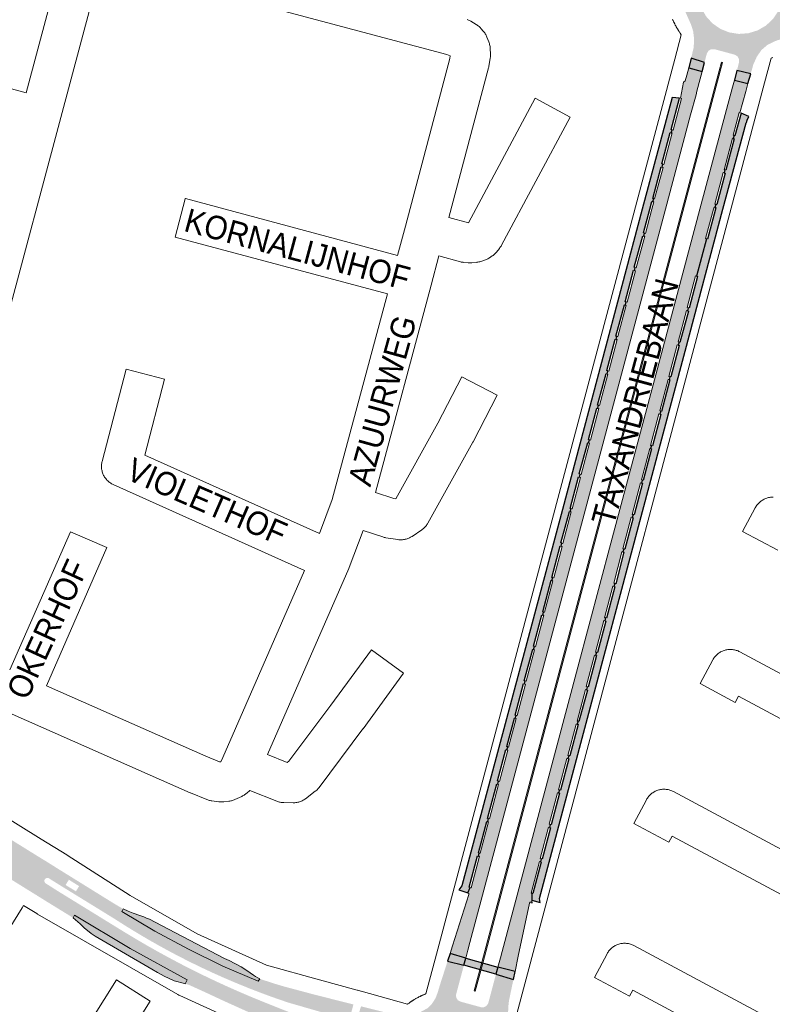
# Paper-space layout 'Layout1' of a CAD drawing. Header units: metres. Extents: x 123097 to 144122, y 392739 to 407589.
# Tile 249 of 510: x 131125 to 131371, y 398240 to 398562. Entities that reach past the tile are written whole.
import ezdxf
from ezdxf.enums import TextEntityAlignment as Align

# ---------------------------------------------------------------- set-up
doc = ezdxf.new("R2010")
doc.units = ezdxf.units.M
doc.header["$MEASUREMENT"] = 0
for name, color, linetype, lineweight in [('gs-anno-wegen algemeen tekst', 7, 'Continuous', 0), ('gs-knt-aanvullende hoofdweg', 7, 'Continuous', 0), ('gs-knt-wegen algemeen', 7, 'Continuous', 0), ('ir-ARC-asfalt-hoofdwegen-te inspecteren', 5, 'Continuous', 0), ('ir-ARC-fietspaden naastliggend- te inspecteren', 1, 'Continuous', 0)]:
    doc.layers.add(name, color=color, linetype=linetype, lineweight=lineweight)
doc.styles.add('Style-Arial', font='arial.ttf')

psp = doc.layouts.get("Layout1")

# ---------------------------------------------------------------- hatches: boundary and pattern name
at = {"layer": 'ir-ARC-asfalt-hoofdwegen-te inspecteren', "linetype": 'Continuous', "lineweight": 13, "extrusion": (0, 0, -1)}
h = psp.add_hatch(color=5, dxfattribs=at)
h.paths.add_polyline_path([(-131363.489, 398544.263), (-131364.344, 398547.341), (-131365.512, 398549.937), (-131367.008, 398552.098), (-131369.004, 398553.809), (-131371.368, 398554.958), (-131372.481, 398555.373), (-131374.641, 398555.806), (-131376.844, 398555.81), (-131378.879, 398555.643), (-131379.85, 398555.473), (-131381.628, 398555.105), (-131383.23, 398559.254), (-131380.763, 398560.026), (-131379.619, 398560.907), (-131378.945, 398562.184), (-131378.866, 398563.626), (-131379.395, 398564.97), (-131380.435, 398565.971), (-131381.798, 398566.447), (-131383.236, 398566.312), (-131385.282, 398565.525), (-131386.407, 398569.138), (-131383.593, 398570.663), (-131381.199, 398572.787), (-131379.35, 398575.398), (-131378.142, 398578.362), (-131376.682, 398581.828), (-131375.926, 398584.691), (-131375.668, 398587.64), (-131375.914, 398590.591), (-131376.505, 398593.008), (-131372.214, 398594.41), (-131371.556, 398592.054), (-131371.479, 398591.449), (-131370.957, 398590.551), (-131370.048, 398590.049), (-131369.01, 398590.084), (-131362.324, 398592.178), (-131361.425, 398592.69), (-131360.903, 398593.584), (-131360.898, 398594.618), (-131361.691, 398597.548), (-131356.824, 398597.951), (-131355.94, 398595.002), (-131354.64, 398592.361), (-131352.774, 398590.085), (-131350.439, 398588.293), (-131347.757, 398587.079), (-131344.836, 398586.504), (-131341.861, 398586.617), (-131339.673, 398587.084), (-131338.111, 398587.472), (-131337.673, 398582.993), (-131339.373, 398582.591), (-131340.472, 398581.942), (-131341.249, 398580.929), (-131341.588, 398579.698), (-131341.442, 398578.43), (-131340.832, 398577.309), (-131339.845, 398576.498), (-131338.627, 398576.116), (-131337.355, 398576.219), (-131336.489, 398576.507), (-131336.025, 398572.218), (-131336.856, 398571.739), (-131338.392, 398570.687), (-131339.691, 398569.354), (-131340.703, 398567.791), (-131344.05, 398560.281), (-131344.682, 398558.201), (-131344.952, 398556.043), (-131344.998, 398555.022), (-131344.801, 398552.691), (-131344.025, 398549.48), (-131348.383, 398548.045), (-131348.501, 398548.498), (-131349.155, 398550.932), (-131349.676, 398551.83), (-131350.571, 398552.355), (-131351.609, 398552.37), (-131358.279, 398550.57), (-131359.168, 398550.029), (-131359.673, 398549.12), (-131359.662, 398548.079), (-131359.064, 398545.684), (-131358.989, 398545.4)])
h.paths.add_polyline_path([(-131359.614, 398557.361), (-131362.752, 398557.589), (-131365.759, 398558.515), (-131368.481, 398560.092), (-131370.78, 398562.239), (-131372.631, 398564.993), (-131373.78, 398568.106), (-131374.161, 398571.402), (-131373.752, 398574.695), (-131372.577, 398577.798), (-131370.702, 398580.536), (-131368.233, 398582.753), (-131365.31, 398584.325), (-131362.099, 398585.161), (-131358.781, 398585.215), (-131355.545, 398584.484), (-131352.572, 398583.009), (-131350.033, 398580.874), (-131348.069, 398578.199), (-131346.793, 398575.136), (-131346.27, 398572.034), (-131346.456, 398568.893), (-131347.341, 398565.875), (-131348.882, 398563.132), (-131350.999, 398560.804), (-131353.584, 398559.011), (-131356.505, 398557.844)], flags=16)
at = {"layer": 'ir-ARC-asfalt-hoofdwegen-te inspecteren', "linetype": 'Continuous', "lineweight": 13}
for points in [[(131334.783, 398514.774), (131334.532, 398513.771), (131334.831, 398513.691), (131332.074, 398503.412), (131331.775, 398503.493), (131331.525, 398502.52), (131331.829, 398502.438), (131331.177, 398500), (131329.076, 398492.145), (131328.772, 398492.226), (131328.535, 398491.269), (131328.852, 398491.183), (131326.079, 398480.889), (131325.762, 398480.975), (131325.525, 398480.002), (131325.839, 398479.918), (131323.087, 398469.624), (131322.772, 398469.709), (131322.513, 398468.733), (131322.821, 398468.65), (131320.072, 398458.369), (131319.763, 398458.451), (131319.515, 398457.468), (131319.826, 398457.385), (131317.078, 398447.098), (131316.767, 398447.181), (131316.52, 398446.221), (131316.832, 398446.137), (131314.083, 398435.839), (131313.771, 398435.922), (131313.527, 398434.933), (131313.844, 398434.847), (131311.081, 398424.57), (131310.764, 398424.655), (131310.505, 398423.664), (131310.811, 398423.582), (131308.079, 398413.299), (131307.773, 398413.38), (131307.514, 398412.394), (131307.826, 398412.31), (131305.085, 398402.045), (131304.773, 398402.128), (131304.525, 398401.143), (131304.838, 398401.06), (131302.093, 398390.743), (131301.781, 398390.826), (131301.517, 398389.872), (131301.813, 398389.793), (131299.093, 398379.504), (131298.797, 398379.582), (131298.53, 398378.613), (131298.838, 398378.531), (131296.102, 398368.233), (131295.794, 398368.315), (131295.524, 398367.341), (131295.836, 398367.257), (131293.095, 398356.978), (131292.782, 398357.062), (131292.53, 398356.085), (131292.844, 398356.001), (131290.088, 398345.695), (131289.774, 398345.779), (131289.538, 398344.818), (131289.85, 398344.735), (131287.095, 398334.431), (131286.783, 398334.515), (131286.531, 398333.562), (131286.836, 398333.48), (131284.35, 398324.163), (131284.045, 398324.244), (131283.793, 398323.272), (131284.101, 398323.189), (131281.361, 398312.908), (131281.052, 398312.99), (131280.777, 398312.004), (131281.078, 398311.923), (131278.093, 398300.666), (131277.791, 398300.746), (131277.517, 398299.781), (131277.824, 398299.699), (131275.077, 398289.42), (131274.771, 398289.502), (131274.526, 398288.523), (131274.831, 398288.441), (131272.076, 398278.136), (131271.772, 398278.218), (131271.061, 398276.541), (131271.361, 398276.299), (131271.401, 398275.915), (131266.772, 398261.529), (131266, 398259.123), (131265.224, 398256.687), (131270.35, 398255.126), (131271.035, 398257.753), (131271.677, 398260.201), (131280.41, 398292.791), (131335.602, 398500), (131343.798, 398530.948), (131345.63, 398537.461), (131345.922, 398538.618), (131347.003, 398542.686), (131347.615, 398545.107), (131343.217, 398546.282), (131342.577, 398543.92), (131342.032, 398542.012), (131341.575, 398541.63), (131340.522, 398536.318), (131340.837, 398536.234), (131338.096, 398525.94), (131337.782, 398526.024), (131337.497, 398525.065), (131337.809, 398524.982), (131335.095, 398514.692)], [(131170.837, 398265.781), (131166.944, 398267.842), (131166.032, 398268.255), (131165.111, 398268.633), (131164.437, 398268.868), (131163.797, 398269.052), (131161.578, 398269.825), (131159.945, 398270.516), (131158.337, 398271.265), (131157.898, 398270.392), (131168.649, 398263.969), (131179.669, 398258.019), (131190.938, 398252.553), (131202.433, 398247.583), (131203.007, 398248.412), (131202.404, 398248.69), (131201.661, 398249.088), (131200.949, 398249.533), (131198.778, 398251.09), (131196.936, 398252.274), (131192.985, 398254.311), (131191.513, 398255.034)]]:
    psp.add_hatch(color=5, dxfattribs=at).paths.add_polyline_path(points, flags=0)
at = {"layer": 'ir-ARC-asfalt-hoofdwegen-te inspecteren', "linetype": 'Continuous', "lineweight": 13, "extrusion": (0, 0, -1)}
for points in [[(-131319.045, 398377.665), (-131318.714, 398377.752), (-131321.402, 398388.049), (-131321.734, 398387.963), (-131322.038, 398388.907), (-131321.725, 398388.99), (-131324.448, 398399.297), (-131324.761, 398399.215), (-131325.036, 398400.177), (-131324.719, 398400.261), (-131327.461, 398410.57), (-131327.778, 398410.486), (-131328.043, 398411.458), (-131327.738, 398411.539), (-131330.481, 398421.832), (-131330.786, 398421.751), (-131331.052, 398422.738), (-131330.744, 398422.82), (-131333.48, 398433.112), (-131333.788, 398433.03), (-131334.059, 398434.011), (-131333.747, 398434.093), (-131336.481, 398444.393), (-131336.793, 398444.31), (-131337.051, 398445.277), (-131336.745, 398445.359), (-131339.505, 398455.643), (-131339.811, 398455.561), (-131340.055, 398456.549), (-131339.745, 398456.632), (-131342.485, 398466.918), (-131342.795, 398466.836), (-131343.057, 398467.812), (-131342.742, 398467.895), (-131345.479, 398478.202), (-131345.794, 398478.119), (-131349.071, 398490.349), (-131348.76, 398490.431), (-131351.298, 398500), (-131351.492, 398500.733), (-131351.802, 398500.651), (-131352.066, 398501.615), (-131351.758, 398501.696), (-131354.491, 398512), (-131354.799, 398511.919), (-131355.06, 398512.885), (-131354.762, 398512.964), (-131357.51, 398523.241), (-131357.808, 398523.161), (-131358.051, 398524.148), (-131357.745, 398524.229), (-131359.729, 398531.623), (-131359.983, 398531.555), (-131361.874, 398538.555), (-131362.587, 398541.099), (-131358.169, 398542.284), (-131357.524, 398539.91), (-131355.587, 398532.658), (-131346.816, 398500), (-131332.445, 398445.888), (-131317.74, 398390.874), (-131306.97, 398350.263), (-131282.193, 398257.274), (-131281.656, 398255.239), (-131280.832, 398252.184), (-131286.466, 398250.762), (-131287.514, 398255.789), (-131291.143, 398273.09), (-131291.399, 398273.423), (-131291.819, 398273.438), (-131292.099, 398273.125), (-131291.901, 398274.05), (-131291.985, 398276.316), (-131291.67, 398276.399), (-131294.41, 398286.71), (-131294.725, 398286.627), (-131294.977, 398287.585), (-131294.665, 398287.667), (-131297.399, 398297.957), (-131297.71, 398297.874), (-131297.971, 398298.84), (-131297.66, 398298.922), (-131300.381, 398309.231), (-131300.692, 398309.149), (-131300.962, 398310.105), (-131300.66, 398310.186), (-131303.417, 398320.469), (-131303.718, 398320.389), (-131304.047, 398321.331), (-131303.738, 398321.413), (-131306.467, 398331.681), (-131306.777, 398331.599), (-131307.043, 398332.579), (-131306.734, 398332.661), (-131309.478, 398342.963), (-131309.786, 398342.881), (-131310.06, 398343.853), (-131309.74, 398343.937), (-131312.44, 398354.222), (-131312.759, 398354.138), (-131313.048, 398355.116), (-131312.735, 398355.199), (-131315.471, 398365.499), (-131315.783, 398365.416), (-131316.034, 398366.364), (-131315.721, 398366.447), (-131318.439, 398376.75), (-131318.753, 398376.668)], [(-131141.989, 398268.282), (-131144.245, 398266.402), (-131145.582, 398265.081), (-131147.878, 398263.142), (-131149.245, 398262.276), (-131167.736, 398251.55), (-131169.624, 398250.48), (-131171.785, 398249.188), (-131174.976, 398247.749), (-131178.363, 398246.867), (-131178.656, 398246.77), (-131179.283, 398248.037), (-131160.694, 398258.259), (-131142.494, 398269.157)]]:
    psp.add_hatch(color=5, dxfattribs=at).paths.add_polyline_path(points, flags=0)
at = {"layer": 'ir-ARC-asfalt-hoofdwegen-te inspecteren', "linetype": 'Continuous', "lineweight": 13}
h = psp.add_hatch(color=5, dxfattribs=at)
h.paths.add_polyline_path([(131157.898, 398270.392, 0.0326061), (131190.925, 398252.559), (131190.938, 398252.553), (131190.951, 398252.547, 0.0108567), (131202.433, 398247.583), (131203.007, 398248.412), (131203.478, 398248.221), (131203.959, 398248.048), (131204.591, 398247.842), (131204.925, 398247.728), (131204.926, 398247.732), (131207.638, 398246.848), (131210.395, 398246.022), (131210.392, 398246.011), (131211.116, 398245.817), (131211.116, 398245.817), (131219.965, 398243.449), (131228.843, 398241.192), (131228.84, 398241.182), (131229.568, 398241), (131229.57, 398241.007), (131231.113, 398240.615), (131233.623, 398239.989), (131232.244, 398234.834), (131229.817, 398235.54), (131212.411, 398240.58, -0.0101648), (131202.935, 398243.953, -0.0535187), (131155.626, 398267.929), (131137.661, 398278.994), (131134.928, 398280.697), (131134.108, 398281.23, 1.0079884), (131133.081, 398279.542), (131133.92, 398279.026), (131136.655, 398277.278), (131157.651, 398264.34, 0.0437059), (131204.852, 398240.565), (131228.554, 398231.115), (131230.932, 398230.149), (131229.379, 398224.628), (131226.981, 398225.616), (131218.95, 398228.969), (131211.684, 398232.064), (131201.105, 398236.687), (131191.142, 398241.19), (131185.068, 398244.022), (131180.064, 398246.301), (131178.656, 398246.77), (131179.283, 398248.037), (131160.694, 398258.259), (131142.494, 398269.157), (131141.989, 398268.282), (131141.382, 398268.649), (131141.401, 398268.681), (131141.082, 398268.877), (131134.191, 398273.119), (131130.346, 398275.508), (131130.359, 398275.528), (131129.723, 398275.926), (131129.709, 398275.904), (131116.193, 398284.302), (131101.155, 398293.584), (131086.618, 398302.599), (131086.619, 398302.599), (131085.981, 398302.995), (131085.981, 398302.994), (131064.399, 398316.378), (131066.768, 398320.593), (131117.041, 398289.469, 0.9117299), (131118.124, 398291.126), (131067.778, 398322.251), (131070.381, 398325.809), (131090.884, 398313.057), (131090.883, 398313.054), (131091.519, 398312.658), (131091.521, 398312.661), (131105.739, 398303.818), (131105.732, 398303.807), (131106.37, 398303.411), (131106.376, 398303.422), (131127.317, 398290.398), (131130.057, 398288.694), (131133.667, 398286.485), (131133.984, 398286.285), (131133.984, 398286.285), (131137.126, 398284.303), (131139.962, 398282.549), (131154.687, 398273.406), (131156.402, 398272.37), (131158.337, 398271.265), (131158.004, 398271.438), (131157.82, 398271.083), (131158.157, 398270.908)])
h.paths.add_polyline_path([(131113.404, 398287.696), (131110.015, 398289.722), (131111.001, 398291.37), (131114.389, 398289.344)], flags=16)
h.paths.add_polyline_path([(131142.911, 398277.008), (131139.524, 398279.05), (131140.598, 398280.768), (131143.954, 398278.679)], flags=16)
h = psp.add_hatch(color=5, dxfattribs=at)
h.paths.add_polyline_path([(131269.768, 398188.515), (131264.345, 398189.74), (131266.373, 398197.517), (131266.372, 398198.549), (131265.847, 398199.439), (131264.945, 398199.94), (131256.449, 398202.087), (131255.346, 398202.034), (131254.442, 398201.4), (131254.017, 398200.381), (131251.952, 398192.853), (131246.489, 398194.197), (131248.871, 398202.53), (131249.307, 398205.207), (131249.229, 398207.919), (131248.64, 398210.567), (131247.614, 398213.49), (131245.938, 398216.096), (131243.704, 398218.243), (131241.033, 398219.813), (131231.745, 398223.643), (131233.158, 398229.291), (131244.774, 398224.605), (131245.748, 398224.468), (131246.662, 398224.833), (131247.273, 398225.604), (131248.266, 398228.11), (131248.327, 398229.076), (131247.909, 398229.948), (131247.119, 398230.506), (131234.523, 398234.165), (131236.104, 398239.384), (131245.95, 398236.896), (131249.006, 398236.314), (131252.115, 398236.442), (131255.113, 398237.272), (131257.844, 398238.762), (131259.328, 398240.262), (131260.467, 398242.038), (131261.21, 398244.013), (131261.884, 398246.317), (131264.401, 398254.145), (131269.733, 398252.789), (131267.172, 398243.212), (131267.22, 398242.233), (131267.735, 398241.399), (131268.589, 398240.917), (131275.335, 398239.084), (131276.323, 398239.096), (131277.183, 398239.582), (131277.703, 398240.422), (131280.218, 398249.882), (131285.924, 398248.161), (131284.479, 398241.263), (131284.278, 398239.475), (131284.192, 398237.677), (131284.235, 398235.357), (131284.414, 398233.043), (131284.685, 398231.186), (131285.112, 398229.359), (131285.71, 398227.572), (131286.479, 398225.851), (131287.416, 398224.191), (131288.558, 398222.665), (131289.775, 398221.551), (131291.16, 398220.656), (131296.827, 398217.734), (131295.488, 398212.399), (131288.2, 398215.265), (131287.201, 398215.403), (131286.273, 398215.006), (131285.685, 398214.186), (131285.46, 398213.426), (131285.494, 398212.499), (131285.949, 398211.691), (131286.723, 398211.18), (131294.539, 398208.908), (131293.074, 398203.762), (131286.585, 398204.843), (131283.954, 398205.009), (131281.338, 398204.689), (131278.825, 398203.894), (131276.5, 398202.652), (131274.465, 398201.055), (131272.915, 398198.985), (131271.957, 398196.582)])
h.paths.add_polyline_path([(131267.794, 398206.984), (131265.325, 398207.013), (131262.901, 398207.483), (131260.968, 398208.203), (131259.164, 398209.203), (131256.931, 398211.083), (131255.155, 398213.399), (131253.918, 398216.042), (131253.278, 398218.89), (131253.3, 398221.832), (131253.94, 398224.703), (131255.169, 398227.376), (131256.932, 398229.731), (131259.051, 398231.536), (131261.497, 398232.866), (131264.165, 398233.662), (131266.939, 398233.891), (131269.876, 398233.51), (131272.757, 398232.448), (131275.323, 398230.762), (131277.442, 398228.54), (131279.003, 398225.896), (131279.927, 398222.968), (131280.164, 398219.906), (131279.703, 398216.871), (131278.567, 398214.018), (131277.051, 398211.741), (131275.097, 398209.826), (131272.789, 398208.357), (131270.228, 398207.396)], flags=16)
at = {"layer": 'ir-ARC-fietspaden naastliggend- te inspecteren', "linetype": 'Continuous', "lineweight": 30}
for points in [[(131295.524, 398367.341), (131295.794, 398368.315), (131295.485, 398368.397), (131298.221, 398378.695), (131298.53, 398378.613), (131298.797, 398379.582), (131298.501, 398379.66), (131301.222, 398389.95), (131301.517, 398389.872), (131301.781, 398390.826), (131301.468, 398390.909), (131304.212, 398401.226), (131304.525, 398401.143), (131304.773, 398402.128), (131304.461, 398402.211), (131307.202, 398412.477), (131307.514, 398412.394), (131307.773, 398413.38), (131307.467, 398413.461), (131310.199, 398423.745), (131310.505, 398423.664), (131310.764, 398424.655), (131310.446, 398424.74), (131313.21, 398435.018), (131313.527, 398434.933), (131313.771, 398435.922), (131313.459, 398436.005), (131316.208, 398446.304), (131316.52, 398446.221), (131316.767, 398447.181), (131316.456, 398447.264), (131319.205, 398457.551), (131319.515, 398457.468), (131319.763, 398458.451), (131319.455, 398458.533), (131322.205, 398468.815), (131322.513, 398468.733), (131322.772, 398469.709), (131322.458, 398469.793), (131325.21, 398480.086), (131325.525, 398480.002), (131325.762, 398480.975), (131325.445, 398481.06), (131328.218, 398491.354), (131328.535, 398491.269), (131328.772, 398492.226), (131328.467, 398492.307), (131330.524, 398500), (131331.22, 398502.601), (131331.525, 398502.52), (131331.775, 398503.493), (131331.477, 398503.573), (131334.233, 398513.851), (131334.532, 398513.771), (131334.783, 398514.774), (131334.471, 398514.856), (131337.184, 398525.147), (131337.497, 398525.065), (131337.782, 398526.024), (131337.468, 398526.108), (131340.208, 398536.401), (131337.865, 398536.601), (131328.049, 398500), (131314.692, 398449.944), (131301.918, 398401.82), (131269.036, 398278.774), (131268.052, 398277.479), (131271.061, 398276.541), (131271.772, 398278.218), (131271.467, 398278.3), (131274.221, 398288.604), (131274.526, 398288.523), (131274.771, 398289.502), (131274.464, 398289.584), (131277.21, 398299.863), (131277.517, 398299.781), (131277.791, 398300.746), (131277.489, 398300.826), (131280.475, 398312.084), (131280.777, 398312.004), (131281.052, 398312.99), (131280.743, 398313.072), (131283.484, 398323.354), (131283.793, 398323.272), (131284.045, 398324.244), (131283.74, 398324.325), (131286.226, 398333.643), (131286.531, 398333.562), (131286.783, 398334.515), (131286.471, 398334.598), (131289.226, 398344.901), (131289.538, 398344.818), (131289.774, 398345.779), (131289.459, 398345.863), (131292.216, 398356.169), (131292.53, 398356.085), (131292.782, 398357.062), (131292.469, 398357.145), (131295.211, 398367.424)], [(131349.071, 398490.349), (131345.794, 398478.119), (131346.109, 398478.035), (131343.372, 398467.728), (131343.057, 398467.812), (131342.795, 398466.836), (131343.105, 398466.753), (131340.366, 398456.466), (131340.055, 398456.549), (131339.811, 398455.561), (131340.116, 398455.479), (131337.356, 398445.194), (131337.051, 398445.277), (131336.793, 398444.31), (131337.105, 398444.227), (131334.37, 398433.928), (131334.059, 398434.011), (131333.788, 398433.03), (131334.096, 398432.948), (131331.361, 398422.656), (131331.052, 398422.738), (131330.786, 398421.751), (131331.091, 398421.67), (131328.348, 398411.376), (131328.043, 398411.458), (131327.778, 398410.486), (131328.096, 398410.401), (131325.354, 398400.092), (131325.036, 398400.177), (131324.761, 398399.215), (131325.073, 398399.132), (131322.351, 398388.824), (131322.038, 398388.907), (131321.734, 398387.963), (131322.065, 398387.876), (131319.376, 398377.578), (131319.045, 398377.665), (131318.753, 398376.668), (131319.066, 398376.585), (131316.347, 398366.281), (131316.034, 398366.364), (131315.783, 398365.416), (131316.096, 398365.333), (131313.361, 398355.033), (131313.048, 398355.116), (131312.759, 398354.138), (131313.079, 398354.054), (131310.38, 398343.769), (131310.06, 398343.853), (131309.786, 398342.881), (131310.095, 398342.799), (131307.351, 398332.496), (131307.043, 398332.579), (131306.777, 398331.599), (131307.086, 398331.517), (131304.357, 398321.248), (131304.047, 398321.331), (131303.718, 398320.389), (131304.019, 398320.308), (131301.263, 398310.024), (131300.962, 398310.105), (131300.692, 398309.149), (131301.003, 398309.067), (131298.281, 398298.758), (131297.971, 398298.84), (131297.71, 398297.874), (131298.022, 398297.791), (131295.289, 398287.502), (131294.977, 398287.585), (131294.725, 398286.627), (131295.039, 398286.543), (131292.3, 398276.232), (131291.985, 398276.316), (131291.901, 398274.05), (131294.701, 398273.298), (131294.417, 398274.661), (131342.112, 398453.615), (131354.414, 398500), (131362.009, 398528.256), (131362.063, 398528.437), (131362.285, 398529.182), (131362.859, 398530.375), (131360.339, 398531.459), (131358.356, 398524.066), (131358.051, 398524.148), (131357.808, 398523.161), (131358.106, 398523.081), (131355.359, 398512.805), (131355.06, 398512.885), (131354.799, 398511.919), (131355.106, 398511.837), (131352.374, 398501.533), (131352.066, 398501.615), (131351.802, 398500.651), (131352.113, 398500.568), (131351.962, 398500), (131349.381, 398490.267)]]:
    psp.add_hatch(color=1, dxfattribs=at).paths.add_polyline_path(points, flags=0)

# ---------------------------------------------------------------- linework, layer by layer
at = {"layer": 'gs-knt-aanvullende hoofdweg', "color": 7, "linetype": 'Continuous', "flags": 128}
for points in [[(131251.335, 398240.085), (131251.406, 398240.14), (131251.582, 398240.273), (131251.664, 398240.334), (131251.841, 398240.464), (131251.919, 398240.52), (131252.098, 398240.648), (131252.152, 398240.687), (131252.333, 398240.814), (131252.442, 398240.888), (131252.624, 398241.011), (131252.679, 398241.048), (131252.863, 398241.17), (131252.95, 398241.227), (131253.088, 398241.316), (131253.135, 398241.346), (131253.215, 398241.397), (131253.402, 398241.514), (131253.491, 398241.569), (131253.679, 398241.683), (131253.719, 398241.707), (131253.908, 398241.82), (131254.04, 398241.897), (131254.231, 398242.006), (131254.286, 398242.037), (131254.479, 398242.145), (131254.557, 398242.188), (131254.75, 398242.293), (131254.858, 398242.351), (131255.053, 398242.453), (131255.121, 398242.488), (131255.146, 398242.501), (131255.317, 398242.588), (131255.399, 398242.629), (131255.597, 398242.727), (131255.679, 398242.767), (131255.877, 398242.862), (131255.987, 398242.914), (131256.188, 398243.006), (131256.257, 398243.037), (131256.458, 398243.127), (131256.528, 398243.158), (131256.73, 398243.246), (131256.841, 398243.293), (131257.045, 398243.378), (131257.132, 398243.414), (131257.193, 398243.439), (131257.3, 398243.488), (131260.739, 398256.408), (131338.637, 398549.106), (131340.766, 398557.108), (131340.464, 398557.571), (131340.398, 398557.665), (131340.341, 398557.748), (131340.224, 398557.921), (131340.191, 398557.971), (131340.076, 398558.144), (131339.994, 398558.269), (131339.882, 398558.445), (131339.849, 398558.497), (131339.52, 398559.016), (131339.278, 398559.451), (131339.223, 398559.548), (131339.122, 398559.73), (131339.084, 398559.801), (131338.985, 398559.984), (131338.939, 398560.07), (131338.842, 398560.255), (131338.798, 398560.34), (131338.704, 398560.525), (131338.66, 398560.612), (131338.568, 398560.799), (131338.533, 398560.871), (131338.46, 398561.024), (131338.454, 398561.036), (131338.443, 398561.059), (131338.389, 398561.175), (131338.302, 398561.365), (131338.275, 398561.425), (131338.19, 398561.615), (131338.144, 398561.719), (131338.062, 398561.91), (131338.031, 398561.985), (131337.951, 398562.177)], [(131370.697, 398549.648), (131370.509, 398549.558), (131370.406, 398549.51), (131370.217, 398549.423), (131370.175, 398549.404), (131368.028, 398541.337), (131290.063, 398248.386), (131286.584, 398235.314)], [(131273.389, 398244.329), (131273.436, 398244.316), (131275.548, 398252.249), (131353.513, 398545.2), (131354.26, 398548.005), (131353.911, 398548.096), (131353.151, 398545.243), (131275.253, 398252.545), (131273.089, 398244.412), (131273.324, 398244.347), (131273.382, 398244.331), (131273.385, 398244.33), (131273.389, 398244.329)], [(131067.773, 398333.683), (131073.04, 398330.411), (131131.586, 398294.093)], [(131067.773, 398333.683), (131131.586, 398294.093)], [(131131.586, 398294.093), (131139.986, 398288.882), (131140.09, 398288.816), (131160.661, 398275.582), (131182.567, 398263.047), (131205.253, 398252.847), (131222.534, 398247.996), (131234.89, 398244.663), (131234.948, 398244.647), (131236.054, 398244.339), (131236.107, 398244.324), (131251.335, 398240.085)], [(131131.586, 398294.093), (131139.986, 398288.882), (131140.09, 398288.816), (131160.661, 398275.582), (131182.567, 398263.047), (131205.253, 398252.847), (131222.534, 398247.996), (131234.89, 398244.663), (131234.948, 398244.647), (131236.054, 398244.339), (131236.107, 398244.324), (131251.335, 398240.085)], [(131242.651, 398214.293), (131229.66, 398219.495), (131229.627, 398219.509), (131228.399, 398220.007), (131215.071, 398225.419), (131214.769, 398225.549), (131176.88, 398242.901), (131176.573, 398243.05), (131176.566, 398243.054), (131176.272, 398243.214), (131176.26, 398243.22), (131130.358, 398269.536), (131130.32, 398269.558), (131130.101, 398269.688), (131125.783, 398272.363)]]:
    psp.add_lwpolyline(points, dxfattribs=at)
at = {"layer": 'gs-knt-wegen algemeen', "color": 7, "linetype": 'Continuous', "flags": 128}
for points in [[(131126.626, 398538.057), (131140.565, 398590.38), (131148.994, 398622.021)], [(131151.469, 398580.732), (131137.522, 398528.377), (131120.434, 398464.252), (131120.407, 398464.151), (131117.802, 398454.972), (131117.755, 398454.817), (131115.233, 398446.708), (131115.186, 398446.561), (131112.473, 398438.514), (131112.418, 398438.357), (131108.941, 398428.859), (131108.883, 398428.705), (131108.882, 398428.701), (131108.88, 398428.698)], [(131248.081, 398484.895), (131250.616, 398494.47), (131265.121, 398549.276), (131265.276, 398550.211), (131264.108, 398550.619), (131151.469, 398580.732)], [(131270.786, 398562.077), (131271.032, 398561.985), (131271.274, 398561.884), (131271.512, 398561.773), (131271.746, 398561.652), (131271.974, 398561.522), (131273.716, 398560.482), (131273.969, 398560.323), (131274.214, 398560.153), (131274.451, 398559.971), (131274.68, 398559.779), (131274.899, 398559.577), (131275.109, 398559.365), (131275.309, 398559.144), (131276.155, 398558.162), (131276.354, 398557.92), (131276.541, 398557.669), (131276.716, 398557.409), (131276.877, 398557.14), (131277.026, 398556.865), (131277.162, 398556.582), (131277.283, 398556.293), (131277.876, 398554.785), (131277.984, 398554.493), (131278.077, 398554.195), (131278.155, 398553.893), (131278.219, 398553.588), (131278.269, 398553.28), (131278.303, 398552.97), (131278.323, 398552.659), (131278.404, 398550.603), (131278.409, 398550.337), (131278.403, 398550.071), (131278.386, 398549.805), (131278.359, 398549.54), (131278.32, 398549.277), (131277.913, 398546.835), (131277.856, 398546.536), (131277.785, 398546.24), (131264.853, 398497.375)], [(131082.473, 398550.105), (131126.626, 398538.057)], [(131222.501, 398393.971), (131226.726, 398405.129), (131244.731, 398472.314)], [(131153.032, 398389.363), (131133.26, 398344.194)], [(131133.26, 398344.194), (131185.383, 398321.182), (131189.871, 398319.351), (131190.274, 398319.3), (131190.885, 398320.708), (131190.891, 398320.721), (131217.597, 398381.901)]]:
    psp.add_lwpolyline(points, dxfattribs=at)
for points in [[(131264.853, 398497.375), (131271.203, 398495.633), (131293.046, 398536.325, -0.3700035), (131293.058, 398536.328), (131304.513, 398530.179, -0.3700041), (131304.517, 398530.167), (131282.02, 398488.256), (131281.867, 398487.987), (131281.702, 398487.726), (131281.524, 398487.472), (131281.335, 398487.228), (131280.356, 398486.024), (131280.156, 398485.789), (131279.945, 398485.564), (131279.723, 398485.35), (131279.492, 398485.146), (131279.251, 398484.953), (131279.001, 398484.772), (131278.105, 398484.154), (131277.852, 398483.988), (131277.592, 398483.834), (131277.325, 398483.692), (131277.051, 398483.563), (131276.772, 398483.447), (131276.487, 398483.344), (131276.199, 398483.254), (131274.891, 398482.88), (131274.599, 398482.804), (131274.304, 398482.741), (131274.007, 398482.692), (131273.708, 398482.657), (131272.277, 398482.523), (131271.983, 398482.503), (131271.689, 398482.495), (131271.394, 398482.501), (131271.101, 398482.52), (131269.757, 398482.638), (131269.465, 398482.67), (131269.175, 398482.715), (131268.888, 398482.774), (131268.604, 398482.845), (131261.521, 398484.788), (131258.997, 398475.251), (131258.992, 398475.232), (131240.808, 398407.377), (131246.784, 398405.396), (131247.448, 398405.294), (131261.263, 398430.076), (131269.093, 398445.224, -0.3691445), (131269.106, 398445.228), (131280.655, 398439.258, -0.3691453), (131280.659, 398439.245), (131272.782, 398424.007), (131272.685, 398423.826), (131257.966, 398397.421), (131257.813, 398397.161), (131257.648, 398396.908), (131257.471, 398396.662), (131257.283, 398396.426), (131257.084, 398396.198), (131256.875, 398395.98), (131256.656, 398395.771), (131256.427, 398395.573), (131256.19, 398395.386), (131255.944, 398395.21), (131252.794, 398393.065), (131252.538, 398392.899), (131252.273, 398392.745), (131252.002, 398392.604), (131251.725, 398392.476), (131251.442, 398392.36), (131251.154, 398392.258), (131250.861, 398392.17), (131250.564, 398392.096), (131250.265, 398392.036), (131249.963, 398391.989), (131249.659, 398391.958), (131249.353, 398391.94), (131249.048, 398391.937), (131248.742, 398391.948), (131248.438, 398391.973), (131248.135, 398392.013), (131244.257, 398392.613), (131243.99, 398392.659), (131243.725, 398392.718), (131243.463, 398392.787), (131243.204, 398392.866), (131236.807, 398394.986), (131232.227, 398382.891), (131232.105, 398382.593), (131205.516, 398321.68), (131212.007, 398319.1), (131212.541, 398319.506), (131226.265, 398337.852), (131239.482, 398355.967, -0.3845547), (131239.496, 398355.969), (131249.998, 398348.305, -0.3845537), (131250, 398348.292), (131236.76, 398330.147), (131236.714, 398330.085), (131222.42, 398310.976), (131222.233, 398310.738), (131222.035, 398310.508), (131221.827, 398310.289), (131221.609, 398310.079), (131221.382, 398309.88), (131221.145, 398309.691), (131217.95, 398307.264), (131217.698, 398307.082), (131217.438, 398306.912), (131217.17, 398306.755), (131216.895, 398306.611), (131216.614, 398306.481), (131216.326, 398306.363), (131216.034, 398306.26), (131215.736, 398306.17), (131215.435, 398306.095), (131215.13, 398306.035), (131214.823, 398305.989), (131214.514, 398305.957), (131214.204, 398305.941), (131213.894, 398305.939), (131210.861, 398305.994), (131210.568, 398306.006), (131210.276, 398306.031), (131209.985, 398306.069), (131209.697, 398306.12), (131209.411, 398306.185), (131209.128, 398306.262), (131208.849, 398306.351), (131208.574, 398306.453), (131199.718, 398309.974), (131198.752, 398309.11), (131198.539, 398308.928), (131198.319, 398308.755), (131198.092, 398308.592), (131197.857, 398308.439), (131197.617, 398308.296), (131197.37, 398308.163), (131197.118, 398308.042), (131194.846, 398307.004), (131194.585, 398306.891), (131194.318, 398306.79), (131194.048, 398306.7), (131193.773, 398306.623), (131193.496, 398306.558), (131193.216, 398306.504), (131192.934, 398306.463), (131191.231, 398306.254), (131190.962, 398306.227), (131190.692, 398306.211), (131190.422, 398306.206), (131190.151, 398306.212), (131189.881, 398306.23), (131189.613, 398306.259), (131187.375, 398306.545), (131187.096, 398306.586), (131186.819, 398306.64), (131186.545, 398306.706), (131186.274, 398306.784), (131186.006, 398306.873), (131185.743, 398306.974), (131180.38, 398309.161), (131180.21, 398309.234), (131122.081, 398334.896)], [(131244.731, 398472.314), (131175.313, 398490.914, -0.384589), (131175.306, 398490.926), (131178.671, 398503.484, -0.3845885), (131178.682, 398503.49), (131248.081, 398484.895)], [(131217.597, 398381.901), (131155.105, 398410.005), (131154.821, 398410.141), (131154.544, 398410.29), (131154.275, 398410.453), (131154.014, 398410.629), (131153.761, 398410.817), (131153.518, 398411.017), (131153.285, 398411.228), (131153.062, 398411.451), (131152.851, 398411.684), (131152.651, 398411.927), (131152.463, 398412.179), (131152.287, 398412.44), (131152.124, 398412.71), (131151.975, 398412.986), (131151.838, 398413.27), (131151.716, 398413.56), (131151.608, 398413.856), (131151.515, 398414.156), (131151.436, 398414.461), (131151.371, 398414.769), (131151.322, 398415.08), (131151.288, 398415.393), (131151.269, 398415.707), (131151.266, 398416.022), (131151.277, 398416.336), (131151.304, 398416.65), (131151.345, 398416.962), (131151.402, 398417.272), (131151.474, 398417.578), (131159.291, 398447.685, -0.3846369), (131159.303, 398447.692), (131171.886, 398444.425, -0.3846367), (131171.893, 398444.413), (131165.457, 398419.625), (131222.501, 398393.971)], [(131372.319, 398388.549), (131360.859, 398394.69, -0.3699632), (131360.856, 398394.702), (131365.002, 398402.44), (131365.155, 398402.709), (131365.32, 398402.971), (131365.498, 398403.225), (131365.688, 398403.47), (131365.889, 398403.706), (131366.101, 398403.932), (131366.323, 398404.147), (131366.556, 398404.352), (131366.798, 398404.546), (131367.049, 398404.727), (131367.308, 398404.897), (131367.575, 398405.054), (131367.849, 398405.198), (131368.13, 398405.329), (131368.417, 398405.446), (131368.709, 398405.55), (131369.006, 398405.64), (131369.306, 398405.715), (131369.61, 398405.776), (131369.916, 398405.823), (131370.225, 398405.855), (131370.534, 398405.872), (131370.844, 398405.874)], [(131121.335, 398349.42), (131141.105, 398394.584, -0.3845214), (131141.117, 398394.589), (131153.027, 398389.375, -0.384519), (131153.032, 398389.363)], [(131422.167, 398307.176), (131359.494, 398340.76), (131358.423, 398338.761, -0.3699643), (131358.41, 398338.757), (131346.95, 398344.898, -0.3699632), (131346.947, 398344.91), (131351.093, 398352.648), (131351.246, 398352.917), (131351.411, 398353.179), (131351.589, 398353.433), (131351.779, 398353.678), (131351.98, 398353.914), (131352.192, 398354.14), (131352.414, 398354.355), (131352.647, 398354.56), (131352.889, 398354.754), (131353.14, 398354.935), (131353.399, 398355.105), (131353.666, 398355.262), (131353.94, 398355.406), (131354.221, 398355.537), (131354.508, 398355.654), (131354.8, 398355.758), (131355.097, 398355.848), (131355.397, 398355.923), (131355.701, 398355.984), (131356.007, 398356.031), (131356.316, 398356.063), (131356.625, 398356.08), (131356.935, 398356.082), (131357.244, 398356.07), (131357.553, 398356.043), (131357.86, 398356.001), (131358.165, 398355.945), (131358.466, 398355.874), (131358.764, 398355.789), (131359.058, 398355.69), (131359.346, 398355.577), (131359.629, 398355.451), (131359.906, 398355.311), (131427.835, 398318.91)], [(131400.153, 398261.65), (131337.827, 398295.049), (131336.756, 398293.05, -0.3699643), (131336.743, 398293.046), (131325.283, 398299.187, -0.3699632), (131325.28, 398299.199), (131329.426, 398306.937), (131329.579, 398307.206), (131329.744, 398307.468), (131329.922, 398307.722), (131330.112, 398307.967), (131330.313, 398308.203), (131330.525, 398308.429), (131330.747, 398308.644), (131330.98, 398308.849), (131331.222, 398309.043), (131331.473, 398309.224), (131331.732, 398309.394), (131331.999, 398309.551), (131332.273, 398309.695), (131332.554, 398309.826), (131332.841, 398309.943), (131333.133, 398310.047), (131333.43, 398310.137), (131333.73, 398310.212), (131334.034, 398310.273), (131334.34, 398310.32), (131334.649, 398310.352), (131334.958, 398310.369), (131335.268, 398310.371), (131335.577, 398310.359), (131335.886, 398310.332), (131336.193, 398310.29), (131336.498, 398310.234), (131336.799, 398310.163), (131337.097, 398310.078), (131337.391, 398309.979), (131337.679, 398309.866), (131337.962, 398309.74), (131338.239, 398309.6), (131405.829, 398273.381)], [(131125.783, 398272.363), (131125.315, 398271.608), (131082.329, 398202.161), (131073.156, 398187.334), (131082.514, 398181.615), (131096.133, 398173.294), (131096.251, 398173.221), (131105.452, 398167.326), (131156.147, 398248.006, -0.3507224), (131156.159, 398248.009), (131167.169, 398241.092, -0.3852343), (131167.171, 398241.079), (131116.443, 398160.347), (131130.996, 398151.187)], [(131378.141, 398216.156), (131324.924, 398244.673), (131323.852, 398242.674, -0.3699663), (131323.84, 398242.67), (131312.381, 398248.812, -0.3699661), (131312.377, 398248.824), (131316.523, 398256.561), (131316.681, 398256.839), (131316.852, 398257.109), (131317.036, 398257.37), (131317.233, 398257.621), (131317.442, 398257.863), (131317.663, 398258.094), (131317.894, 398258.314), (131318.137, 398258.523), (131318.389, 398258.719), (131318.65, 398258.903), (131318.92, 398259.074), (131319.198, 398259.231), (131319.484, 398259.374), (131319.776, 398259.503), (131320.074, 398259.618), (131320.378, 398259.718), (131320.686, 398259.803), (131320.998, 398259.872), (131321.313, 398259.927), (131321.63, 398259.965), (131321.949, 398259.988), (131322.268, 398259.996), (131322.587, 398259.988), (131322.906, 398259.964), (131323.223, 398259.924), (131323.538, 398259.87), (131323.849, 398259.799), (131324.157, 398259.714), (131324.461, 398259.613), (131324.759, 398259.498), (131325.051, 398259.368), (131325.336, 398259.224), (131383.817, 398227.887)]]:
    psp.add_lwpolyline(points, format="xyb", dxfattribs=at)
at = {"layer": 'ir-ARC-asfalt-hoofdwegen-te inspecteren', "color": 5, "linetype": 'Continuous', "lineweight": 13}
for points in [[(131334.783, 398514.774), (131334.532, 398513.771), (131334.831, 398513.691), (131332.074, 398503.412), (131331.775, 398503.493), (131331.525, 398502.52), (131331.829, 398502.438), (131331.177, 398500), (131329.076, 398492.145), (131328.772, 398492.226), (131328.535, 398491.269), (131328.852, 398491.183), (131326.079, 398480.889), (131325.762, 398480.975), (131325.525, 398480.002), (131325.839, 398479.918), (131323.087, 398469.624), (131322.772, 398469.709), (131322.513, 398468.733), (131322.821, 398468.65), (131320.072, 398458.369), (131319.763, 398458.451), (131319.515, 398457.468), (131319.826, 398457.385), (131317.078, 398447.098), (131316.767, 398447.181), (131316.52, 398446.221), (131316.832, 398446.137), (131314.083, 398435.839), (131313.771, 398435.922), (131313.527, 398434.933), (131313.844, 398434.847), (131311.081, 398424.57), (131310.764, 398424.655), (131310.505, 398423.664), (131310.811, 398423.582), (131308.079, 398413.299), (131307.773, 398413.38), (131307.514, 398412.394), (131307.826, 398412.31), (131305.085, 398402.045), (131304.773, 398402.128), (131304.525, 398401.143), (131304.838, 398401.06), (131302.093, 398390.743), (131301.781, 398390.826), (131301.517, 398389.872), (131301.813, 398389.793), (131299.093, 398379.504), (131298.797, 398379.582), (131298.53, 398378.613), (131298.838, 398378.531), (131296.102, 398368.233), (131295.794, 398368.315), (131295.524, 398367.341), (131295.836, 398367.257), (131293.095, 398356.978), (131292.782, 398357.062), (131292.53, 398356.085), (131292.844, 398356.001), (131290.088, 398345.695), (131289.774, 398345.779), (131289.538, 398344.818), (131289.85, 398344.735), (131287.095, 398334.431), (131286.783, 398334.515), (131286.531, 398333.562), (131286.836, 398333.48), (131284.35, 398324.163), (131284.045, 398324.244), (131283.793, 398323.272), (131284.101, 398323.189), (131281.361, 398312.908), (131281.052, 398312.99), (131280.777, 398312.004), (131281.078, 398311.923), (131278.093, 398300.666), (131277.791, 398300.746), (131277.517, 398299.781), (131277.824, 398299.699), (131275.077, 398289.42), (131274.771, 398289.502), (131274.526, 398288.523), (131274.831, 398288.441), (131272.076, 398278.136), (131271.772, 398278.218), (131271.061, 398276.541), (131271.361, 398276.299), (131271.401, 398275.915), (131266.772, 398261.529), (131266, 398259.123), (131265.224, 398256.687), (131270.35, 398255.126), (131271.035, 398257.753), (131271.677, 398260.201), (131280.41, 398292.791), (131335.602, 398500), (131343.798, 398530.948), (131345.63, 398537.461), (131345.922, 398538.618), (131347.003, 398542.686), (131347.615, 398545.107), (131343.217, 398546.282), (131342.577, 398543.92), (131342.032, 398542.012), (131341.575, 398541.63), (131340.522, 398536.318), (131340.837, 398536.234), (131338.096, 398525.94), (131337.782, 398526.024), (131337.497, 398525.065), (131337.809, 398524.982), (131335.095, 398514.692)], [(131319.045, 398377.665), (131318.714, 398377.752), (131321.402, 398388.049), (131321.734, 398387.963), (131322.038, 398388.907), (131321.725, 398388.99), (131324.448, 398399.297), (131324.761, 398399.215), (131325.036, 398400.177), (131324.719, 398400.261), (131327.461, 398410.57), (131327.778, 398410.486), (131328.043, 398411.458), (131327.738, 398411.539), (131330.481, 398421.832), (131330.786, 398421.751), (131331.052, 398422.738), (131330.744, 398422.82), (131333.48, 398433.112), (131333.788, 398433.03), (131334.059, 398434.011), (131333.747, 398434.093), (131336.481, 398444.393), (131336.793, 398444.31), (131337.051, 398445.277), (131336.745, 398445.359), (131339.505, 398455.643), (131339.811, 398455.561), (131340.055, 398456.549), (131339.745, 398456.632), (131342.485, 398466.918), (131342.795, 398466.836), (131343.057, 398467.812), (131342.742, 398467.895), (131345.479, 398478.202), (131345.794, 398478.119), (131349.071, 398490.349), (131348.76, 398490.431), (131351.298, 398500), (131351.492, 398500.733), (131351.802, 398500.651), (131352.066, 398501.615), (131351.758, 398501.696), (131354.491, 398512), (131354.799, 398511.919), (131355.06, 398512.885), (131354.762, 398512.964), (131357.51, 398523.241), (131357.808, 398523.161), (131358.051, 398524.148), (131357.745, 398524.229), (131359.729, 398531.623), (131359.983, 398531.555), (131361.874, 398538.555), (131362.587, 398541.099), (131358.169, 398542.284), (131357.524, 398539.91), (131355.587, 398532.658), (131346.816, 398500), (131332.445, 398445.888), (131317.74, 398390.874), (131306.97, 398350.263), (131282.193, 398257.274), (131281.656, 398255.239), (131280.832, 398252.184), (131286.466, 398250.762), (131287.514, 398255.789), (131291.143, 398273.09), (131291.399, 398273.423), (131291.819, 398273.438), (131292.099, 398273.125), (131291.901, 398274.05), (131291.985, 398276.316), (131291.67, 398276.399), (131294.41, 398286.71), (131294.725, 398286.627), (131294.977, 398287.585), (131294.665, 398287.667), (131297.399, 398297.957), (131297.71, 398297.874), (131297.971, 398298.84), (131297.66, 398298.922), (131300.381, 398309.231), (131300.692, 398309.149), (131300.962, 398310.105), (131300.66, 398310.186), (131303.417, 398320.469), (131303.718, 398320.389), (131304.047, 398321.331), (131303.738, 398321.413), (131306.467, 398331.681), (131306.777, 398331.599), (131307.043, 398332.579), (131306.734, 398332.661), (131309.478, 398342.963), (131309.786, 398342.881), (131310.06, 398343.853), (131309.74, 398343.937), (131312.44, 398354.222), (131312.759, 398354.138), (131313.048, 398355.116), (131312.735, 398355.199), (131315.471, 398365.499), (131315.783, 398365.416), (131316.034, 398366.364), (131315.721, 398366.447), (131318.439, 398376.75), (131318.753, 398376.668)]]:
    psp.add_lwpolyline(points, close=True, dxfattribs=at)
at = {"layer": 'ir-ARC-asfalt-hoofdwegen-te inspecteren', "color": 5, "linetype": 'Continuous', "lineweight": 13, "flags": 128}
for points in [[(131170.837, 398265.781), (131166.944, 398267.842), (131166.032, 398268.255), (131165.111, 398268.633), (131164.437, 398268.868), (131163.797, 398269.052), (131161.578, 398269.825), (131159.945, 398270.516), (131158.337, 398271.265), (131157.898, 398270.392), (131168.649, 398263.969), (131179.669, 398258.019), (131190.938, 398252.553), (131202.433, 398247.583), (131203.007, 398248.412), (131202.404, 398248.69), (131201.661, 398249.088), (131200.949, 398249.533), (131198.778, 398251.09), (131196.936, 398252.274), (131192.985, 398254.311), (131191.513, 398255.034)], [(131141.989, 398268.282), (131144.245, 398266.402), (131145.582, 398265.081), (131147.878, 398263.142), (131149.245, 398262.276), (131167.736, 398251.55), (131169.624, 398250.48), (131171.785, 398249.188), (131174.976, 398247.749), (131178.363, 398246.867), (131178.656, 398246.77), (131179.283, 398248.037), (131160.694, 398258.259), (131142.494, 398269.157)]]:
    psp.add_lwpolyline(points, close=True, dxfattribs=at)
at = {"layer": 'ir-ARC-fietspaden naastliggend- te inspecteren', "color": 1, "linetype": 'Continuous', "lineweight": 30, "flags": 128}
for points in [[(131348.383, 398548.045), (131344.025, 398549.48), (131343.217, 398546.282), (131347.615, 398545.107)], [(131358.169, 398542.284), (131362.587, 398541.099), (131363.489, 398544.263), (131358.989, 398545.4)], [(131270.35, 398255.126), (131265.224, 398256.687), (131264.401, 398254.145), (131269.733, 398252.789)], [(131280.832, 398252.184), (131280.218, 398249.882), (131285.924, 398248.161), (131286.466, 398250.762)]]:
    psp.add_lwpolyline(points, close=True, dxfattribs=at)
at = {"layer": 'ir-ARC-fietspaden naastliggend- te inspecteren', "color": 1, "linetype": 'Continuous', "lineweight": 30}
for points in [[(131295.524, 398367.341), (131295.794, 398368.315), (131295.485, 398368.397), (131298.221, 398378.695), (131298.53, 398378.613), (131298.797, 398379.582), (131298.501, 398379.66), (131301.222, 398389.95), (131301.517, 398389.872), (131301.781, 398390.826), (131301.468, 398390.909), (131304.212, 398401.226), (131304.525, 398401.143), (131304.773, 398402.128), (131304.461, 398402.211), (131307.202, 398412.477), (131307.514, 398412.394), (131307.773, 398413.38), (131307.467, 398413.461), (131310.199, 398423.745), (131310.505, 398423.664), (131310.764, 398424.655), (131310.446, 398424.74), (131313.21, 398435.018), (131313.527, 398434.933), (131313.771, 398435.922), (131313.459, 398436.005), (131316.208, 398446.304), (131316.52, 398446.221), (131316.767, 398447.181), (131316.456, 398447.264), (131319.205, 398457.551), (131319.515, 398457.468), (131319.763, 398458.451), (131319.455, 398458.533), (131322.205, 398468.815), (131322.513, 398468.733), (131322.772, 398469.709), (131322.458, 398469.793), (131325.21, 398480.086), (131325.525, 398480.002), (131325.762, 398480.975), (131325.445, 398481.06), (131328.218, 398491.354), (131328.535, 398491.269), (131328.772, 398492.226), (131328.467, 398492.307), (131330.524, 398500), (131331.22, 398502.601), (131331.525, 398502.52), (131331.775, 398503.493), (131331.477, 398503.573), (131334.233, 398513.851), (131334.532, 398513.771), (131334.783, 398514.774), (131334.471, 398514.856), (131337.184, 398525.147), (131337.497, 398525.065), (131337.782, 398526.024), (131337.468, 398526.108), (131340.208, 398536.401), (131337.865, 398536.601), (131328.049, 398500), (131314.692, 398449.944), (131301.918, 398401.82), (131269.036, 398278.774), (131268.052, 398277.479), (131271.061, 398276.541), (131271.772, 398278.218), (131271.467, 398278.3), (131274.221, 398288.604), (131274.526, 398288.523), (131274.771, 398289.502), (131274.464, 398289.584), (131277.21, 398299.863), (131277.517, 398299.781), (131277.791, 398300.746), (131277.489, 398300.826), (131280.475, 398312.084), (131280.777, 398312.004), (131281.052, 398312.99), (131280.743, 398313.072), (131283.484, 398323.354), (131283.793, 398323.272), (131284.045, 398324.244), (131283.74, 398324.325), (131286.226, 398333.643), (131286.531, 398333.562), (131286.783, 398334.515), (131286.471, 398334.598), (131289.226, 398344.901), (131289.538, 398344.818), (131289.774, 398345.779), (131289.459, 398345.863), (131292.216, 398356.169), (131292.53, 398356.085), (131292.782, 398357.062), (131292.469, 398357.145), (131295.211, 398367.424)], [(131349.071, 398490.349), (131345.794, 398478.119), (131346.109, 398478.035), (131343.372, 398467.728), (131343.057, 398467.812), (131342.795, 398466.836), (131343.105, 398466.753), (131340.366, 398456.466), (131340.055, 398456.549), (131339.811, 398455.561), (131340.116, 398455.479), (131337.356, 398445.194), (131337.051, 398445.277), (131336.793, 398444.31), (131337.105, 398444.227), (131334.37, 398433.928), (131334.059, 398434.011), (131333.788, 398433.03), (131334.096, 398432.948), (131331.361, 398422.656), (131331.052, 398422.738), (131330.786, 398421.751), (131331.091, 398421.67), (131328.348, 398411.376), (131328.043, 398411.458), (131327.778, 398410.486), (131328.096, 398410.401), (131325.354, 398400.092), (131325.036, 398400.177), (131324.761, 398399.215), (131325.073, 398399.132), (131322.351, 398388.824), (131322.038, 398388.907), (131321.734, 398387.963), (131322.065, 398387.876), (131319.376, 398377.578), (131319.045, 398377.665), (131318.753, 398376.668), (131319.066, 398376.585), (131316.347, 398366.281), (131316.034, 398366.364), (131315.783, 398365.416), (131316.096, 398365.333), (131313.361, 398355.033), (131313.048, 398355.116), (131312.759, 398354.138), (131313.079, 398354.054), (131310.38, 398343.769), (131310.06, 398343.853), (131309.786, 398342.881), (131310.095, 398342.799), (131307.351, 398332.496), (131307.043, 398332.579), (131306.777, 398331.599), (131307.086, 398331.517), (131304.357, 398321.248), (131304.047, 398321.331), (131303.718, 398320.389), (131304.019, 398320.308), (131301.263, 398310.024), (131300.962, 398310.105), (131300.692, 398309.149), (131301.003, 398309.067), (131298.281, 398298.758), (131297.971, 398298.84), (131297.71, 398297.874), (131298.022, 398297.791), (131295.289, 398287.502), (131294.977, 398287.585), (131294.725, 398286.627), (131295.039, 398286.543), (131292.3, 398276.232), (131291.985, 398276.316), (131291.901, 398274.05), (131294.701, 398273.298), (131294.417, 398274.661), (131342.112, 398453.615), (131354.414, 398500), (131362.009, 398528.256), (131362.063, 398528.437), (131362.285, 398529.182), (131362.859, 398530.375), (131360.339, 398531.459), (131358.356, 398524.066), (131358.051, 398524.148), (131357.808, 398523.161), (131358.106, 398523.081), (131355.359, 398512.805), (131355.06, 398512.885), (131354.799, 398511.919), (131355.106, 398511.837), (131352.374, 398501.533), (131352.066, 398501.615), (131351.802, 398500.651), (131352.113, 398500.568), (131351.962, 398500), (131349.381, 398490.267)], [(131270.35, 398255.126), (131280.832, 398252.184), (131280.218, 398249.882), (131269.733, 398252.789)]]:
    psp.add_lwpolyline(points, close=True, dxfattribs=at)
for points in [[(131348.383, 398548.045), (131344.025, 398549.48), (131347.615, 398545.107), (131343.217, 398546.282)], [(131270.35, 398255.126), (131265.224, 398256.687), (131269.733, 398252.789), (131264.401, 398254.145)], [(131270.35, 398255.126), (131280.832, 398252.184), (131269.733, 398252.789), (131280.218, 398249.882)]]:
    psp.add_solid(points, dxfattribs=at)
at = {"layer": 'ir-ARC-fietspaden naastliggend- te inspecteren', "color": 1, "linetype": 'Continuous', "lineweight": 30, "extrusion": (0, 0, -1)}
for points in [[(-131358.169, 398542.284), (-131362.587, 398541.099), (-131358.989, 398545.4), (-131363.489, 398544.263)], [(-131280.832, 398252.184), (-131280.218, 398249.882), (-131286.466, 398250.762), (-131285.924, 398248.161)]]:
    psp.add_solid(points, dxfattribs=at)

# ---------------------------------------------------------------- texts
at = {"layer": 'gs-anno-wegen algemeen tekst', "color": 7, "style": 'Style-Arial', "width": 0.909091}
for s, rotation, p in [('KORNALIJNHOF', 345.00045, (131215.297, 398486.94)), ('TAXANDRIEBAAN', 75.06045, (131325.697, 398437.094)), ('AZUURWEG', 74.49831, (131243.059, 398437.506)), ('VIOLETHOF', 336.52908, (131185.75, 398404.469)), ('OKERHOF', 65.33415, (131133.569, 398362.679))]:
    psp.add_text(s, height=7.7, rotation=rotation, dxfattribs=at).set_placement(p, align=Align.MIDDLE_CENTER)

doc.saveas('drawing.dxf')
